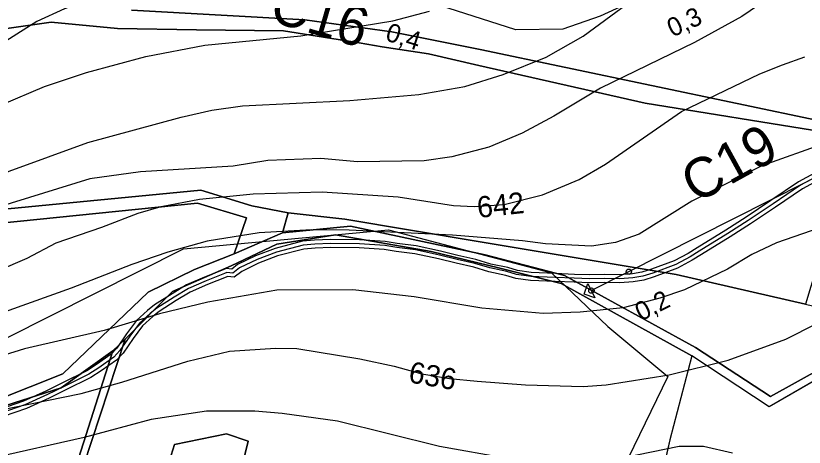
# Model space of a CAD drawing. Extents: x -709418 to -703832, y -1161719 to -1157826.
# Drawn here: x -707625.6 to -707328.3, y -1160852.4 to -1160689.7 of the extents above; entities that cross this region are included whole.
import ezdxf

# ---------------------------------------------------------------- set-up
doc = ezdxf.new("R2010")
doc.units = 0
for name, color, linetype in [('102_obvod PÚ', 7, 'Continuous'), ('120_vrstevnice hlavní', 7, 'Continuous'), ('121_vrstevnice hlavní_popis', 7, 'Continuous'), ('122_vrstevnice základní', 7, 'Continuous'), ('206_TTP_KN', 7, 'Continuous'), ('210_ostatní plocha_KN', 7, 'Continuous'), ('301_polní cesta_stav', 7, 'Continuous'), ('302_polní cesta_stav_popis', 7, 'Continuous'), ('311_polní cesta_staničení', 7, 'Continuous'), ('514 odvodnění - LPIS', 7, 'Continuous'), ('717_elektronická komunikace O2', 7, 'Continuous'), ('735_OP sítí TI', 7, 'Continuous'), ('Trasa-Hlavni  staniceni', 7, 'Continuous')]:
    doc.layers.add(name, color=color, linetype=linetype)

# ---------------------------------------------------------------- blocks, each defined once
blk = doc.blocks.new('_kolecko-HB')
blk.add_circle((0, 0), 0.5)

msp = doc.modelspace()

# ---------------------------------------------------------------- linework, layer by layer
at = {"layer": '102_obvod PÚ'}
msp.add_lwpolyline([(-706967.13, -1160843.73), (-707054.56, -1160846.24), (-707070.52, -1160774.23), (-707110.93, -1160765.08), (-707199.13, -1160753.56), (-707234.31, -1160747.78), (-707240.69, -1160749.2), (-707252.18, -1160747.56), (-707262.52, -1160748.35), (-707303.06, -1160736.64), (-707308.84, -1160735.57), (-707327.8, -1160798.49), (-707303.36, -1160804.27), (-707293.87, -1160794.5), (-707283.47, -1160778.71), (-707278.83, -1160781.85), (-707299.31, -1160809.97), (-707301.02, -1160813.75), (-707341.56, -1160837.15), (-707370.67, -1160817.96), (-707379.03, -1160849.56), (-707386.91, -1160884.92)], dxfattribs=at)
at = {"layer": '120_vrstevnice hlavní'}
for points in [[(-707323.32, -1160523.99), (-707329.11, -1160546.56), (-707335.47, -1160565.36), (-707339.67, -1160572.01), (-707352.83, -1160587.78), (-707360.21, -1160594.72), (-707383.64, -1160613.96), (-707393.91, -1160621.34), (-707443.23, -1160646.07), (-707457.12, -1160651.71), (-707495.31, -1160663.57), (-707536.97, -1160674.57), (-707570.81, -1160678.18), (-707596.85, -1160683.39), (-707607.26, -1160687.15), (-707617.68, -1160691.92), (-707634.17, -1160702.34), (-707649.79, -1160715.21), (-707664.83, -1160729.82), (-707681.03, -1160749.64), (-707695.49, -1160769.74), (-707698.68, -1160773.36), (-707711.26, -1160784.64), (-707719.65, -1160791.01)], [(-707320.29, -1160737.78), (-707344.3, -1160746.31), (-707370.77, -1160759.62), (-707390.58, -1160772.06), (-707399.55, -1160775.24), (-707408.52, -1160776.54), (-707425.88, -1160775.67), (-707434.56, -1160774.52), (-707460.88, -1160772.49), (-707499.94, -1160770.61), (-707514.11, -1160770.47), (-707533.78, -1160771.62), (-707553.45, -1160774.66), (-707568.21, -1160778.85), (-707581.8, -1160783.48), (-707604.66, -1160792.45), (-707651.81, -1160809.23), (-707669.03, -1160816.9), (-707684.65, -1160825.72), (-707727.9, -1160856.24)]]:
    msp.add_lwpolyline(points, dxfattribs=at)
at = {"layer": '122_vrstevnice základní'}
for points in [[(-707665.7, -1160771.19), (-707661.07, -1160766.71), (-707646.75, -1160757.01), (-707628.09, -1160748.33), (-707598.44, -1160737.49), (-707563.29, -1160727.94), (-707551.72, -1160725.34), (-707540.15, -1160723.75), (-707499.65, -1160721.72), (-707473.61, -1160719.41), (-707456.25, -1160716.37), (-707441.79, -1160711.88), (-707425.59, -1160705.38), (-707411.7, -1160697.42), (-707395.07, -1160685.27), (-707371.64, -1160669.36), (-707357.32, -1160661.11), (-707334.32, -1160645.35), (-707325.21, -1160637.1)], [(-707315.37, -1160665.16), (-707351.82, -1160690.04), (-707369.76, -1160699.88), (-707405.19, -1160717.09), (-707422.7, -1160727.65), (-707434.7, -1160734.02), (-707447.29, -1160739.22), (-707461.17, -1160742.98), (-707471.59, -1160744.43), (-707496.75, -1160744.86), (-707510.64, -1160743.56), (-707530.6, -1160744.29), (-707543.62, -1160746.46), (-707578.62, -1160748.62), (-707597.72, -1160751.23), (-707632.72, -1160762.08), (-707642.12, -1160765.84), (-707654.13, -1160772.49), (-707684.79, -1160794.91), (-707708.51, -1160813.71), (-707744.39, -1160844.09), (-707763.04, -1160862.46)], [(-707783.87, -1160858.12), (-707760.01, -1160833.97), (-707750.46, -1160825.29), (-707736.86, -1160814.15), (-707718.35, -1160800.7), (-707700.56, -1160786.38), (-707680.16, -1160764.1), (-707657.45, -1160743.85), (-707649.64, -1160736.19), (-707636.77, -1160726.49), (-707630.69, -1160723.17), (-707614.78, -1160716.37), (-707598.87, -1160711.16), (-707576.6, -1160705.09), (-707554.32, -1160700.89), (-707518.16, -1160697.28), (-707483.45, -1160691.64), (-707469.56, -1160688.02)], [(-707460.59, -1160761.21), (-707452.78, -1160761.64), (-707441.5, -1160760.92), (-707427.04, -1160757.3), (-707413.15, -1160751.52), (-707403.31, -1160745.73), (-707374.67, -1160725.77), (-707345.02, -1160711.59), (-707336.49, -1160708.27), (-707328.1, -1160705.23)], [(-707739.03, -1160852.77), (-707717.05, -1160833.39), (-707704.03, -1160823.55), (-707692.89, -1160816.17), (-707670.18, -1160803.16), (-707652.1, -1160794.33), (-707621.29, -1160781.17), (-707610.3, -1160775.38), (-707593.09, -1160769.45), (-707579.49, -1160764.1), (-707570.81, -1160761.64), (-707556.35, -1160758.89), (-707536.1, -1160756.87), (-707510.06, -1160756.15), (-707481.42, -1160758.03), (-707460.59, -1160761.21)], [(-707315.95, -1160767.43), (-707338.8, -1160775.38), (-707348.06, -1160779.72), (-707357.32, -1160785.22), (-707373.52, -1160793.03), (-707382.77, -1160796.21), (-707396.66, -1160799.83), (-707412.86, -1160801.42), (-707426.75, -1160802), (-707449.89, -1160799.97), (-707475.35, -1160795.63), (-707498.49, -1160793.03), (-707527.13, -1160793.18), (-707553.17, -1160797.66), (-707571.39, -1160802.14), (-707592.22, -1160808.36), (-707622.31, -1160815.31), (-707654.71, -1160825.29), (-707684.79, -1160838.3), (-707691.73, -1160842.5), (-707707.79, -1160853.93)], [(-707675.82, -1160852.77), (-707667.29, -1160848.28), (-707645.45, -1160841.2), (-707600.9, -1160832.08), (-707585.57, -1160827.89), (-707560.69, -1160819.93), (-707545.07, -1160816.17), (-707527.71, -1160815.02), (-707519.61, -1160815.16), (-707495.89, -1160819.07), (-707482.87, -1160821.81), (-707472.45, -1160824.71), (-707462.04, -1160826.44), (-707451.62, -1160827.46), (-707433.4, -1160828.9), (-707411.7, -1160829.48), (-707403.02, -1160828.9), (-707379.3, -1160825.14), (-707357.03, -1160819.5), (-707335.33, -1160811.69), (-707311.61, -1160799.68)], [(-707440.34, -1160856.67), (-707465.8, -1160852.05), (-707504.28, -1160842.5), (-707525.1, -1160839.61), (-707535.52, -1160838.74), (-707553.74, -1160838.74), (-707574.57, -1160841.92), (-707599.74, -1160848.72), (-707634.46, -1160856.53)], [(-707355.44, -1160854.65), (-707366.28, -1160852.05), (-707375.54, -1160852.05), (-707396.37, -1160856.39)]]:
    msp.add_lwpolyline(points, dxfattribs=at)
at = {"layer": '206_TTP_KN'}
for p, q in [((-707516.62, -1160691.25), (-707581.99, -1160687.61)), ((-707633.02, -1160695.06), (-707612.25, -1160692.14)), ((-707612.25, -1160692.14), (-707587.27, -1160694.56)), ((-707483.8, -1160695.81), (-707516.62, -1160691.25)), ((-707587.27, -1160694.56), (-707557.41, -1160695.06)), ((-707557.41, -1160695.06), (-707524.59, -1160695.42)), ((-707524.59, -1160695.42), (-707496.18, -1160699.92)), ((-707450.47, -1160702.52), (-707483.8, -1160695.81)), ((-707496.18, -1160699.92), (-707487.41, -1160701.42)), ((-707487.41, -1160701.42), (-707470.03, -1160704.09)), ((-707470.03, -1160704.09), (-707450.98, -1160708.55)), ((-707307.9, -1160732.39), (-707450.47, -1160702.52)), ((-707450.98, -1160708.55), (-707388.32, -1160722.75)), ((-707388.32, -1160722.75), (-707308.84, -1160735.57)), ((-707555.84, -1160755.54), (-707640.18, -1160763.62)), ((-707536.54, -1160761.36), (-707555.84, -1160755.54)), ((-707641.71, -1160768.95), (-707557.05, -1160760.38)), ((-707557.05, -1160760.38), (-707538.64, -1160765.87)), ((-707522.91, -1160764), (-707536.54, -1160761.36)), ((-707501.59, -1160766.37), (-707522.91, -1160764)), ((-707538.64, -1160765.87), (-707543.25, -1160779.52)), ((-707451.21, -1160774.79), (-707501.59, -1160766.37)), ((-707527.12, -1160775.81), (-707505, -1160772.35)), ((-707505, -1160772.35), (-707469.03, -1160778.59)), ((-707544.32, -1160784.01), (-707527.12, -1160775.81)), ((-707376.64, -1160787.21), (-707451.21, -1160774.79)), ((-707543.25, -1160779.52), (-707558.2, -1160785.33)), ((-707469.03, -1160778.59), (-707443.09, -1160784.83)), ((-707558.2, -1160785.33), (-707575.68, -1160793.9)), ((-707566.54, -1160793.65), (-707544.32, -1160784.01)), ((-707443.09, -1160784.83), (-707420.01, -1160790.61)), ((-707327.8, -1160798.49), (-707376.64, -1160787.21)), ((-707420.01, -1160790.61), (-707370.67, -1160817.96)), ((-707575.68, -1160793.9), (-707607.84, -1160824.67)), ((-707584.28, -1160811.67), (-707566.54, -1160793.65)), ((-707612.43, -1160896.44), (-707584.28, -1160811.67)), ((-707608.43, -1160830.04), (-707588.95, -1160816.09)), ((-707588.95, -1160816.09), (-707603.08, -1160860.26)), ((-707370.67, -1160817.96), (-707379.03, -1160849.56)), ((-707607.84, -1160824.67), (-707633.18, -1160834.73)), ((-707634.91, -1160838.43), (-707608.43, -1160830.04)), ((-707546.19, -1160847.38), (-707565.78, -1160851.38)), ((-707537.95, -1160850.13), (-707546.19, -1160847.38)), ((-707544.12, -1160874.64), (-707537.95, -1160850.13)), ((-707379.03, -1160849.56), (-707386.91, -1160884.92)), ((-707565.78, -1160851.38), (-707588.84, -1160924.25))]:
    msp.add_line(p, q, dxfattribs=at)
at = {"layer": '210_ostatní plocha_KN'}
for p, q in [((-707581.99, -1160687.61), (-707516.62, -1160691.25)), ((-707612.25, -1160692.14), (-707633.02, -1160695.06)), ((-707587.27, -1160694.56), (-707612.25, -1160692.14)), ((-707516.62, -1160691.25), (-707483.8, -1160695.81)), ((-707557.41, -1160695.06), (-707587.27, -1160694.56)), ((-707524.59, -1160695.42), (-707557.41, -1160695.06)), ((-707496.18, -1160699.92), (-707524.59, -1160695.42)), ((-707483.8, -1160695.81), (-707450.47, -1160702.52)), ((-707487.41, -1160701.42), (-707496.18, -1160699.92)), ((-707470.03, -1160704.09), (-707487.41, -1160701.42)), ((-707450.98, -1160708.55), (-707470.03, -1160704.09)), ((-707450.47, -1160702.52), (-707307.9, -1160732.39)), ((-707388.32, -1160722.75), (-707450.98, -1160708.55)), ((-707308.84, -1160735.57), (-707388.32, -1160722.75)), ((-707640.18, -1160763.62), (-707555.84, -1160755.54)), ((-707555.84, -1160755.54), (-707536.54, -1160761.36)), ((-707557.05, -1160760.38), (-707641.71, -1160768.95)), ((-707538.64, -1160765.87), (-707557.05, -1160760.38)), ((-707536.54, -1160761.36), (-707522.91, -1160764)), ((-707522.91, -1160764), (-707525.05, -1160771.56)), ((-707525.05, -1160771.56), (-707522.91, -1160764)), ((-707522.91, -1160764), (-707501.59, -1160766.37)), ((-707543.25, -1160779.52), (-707538.64, -1160765.87)), ((-707501.59, -1160766.37), (-707451.21, -1160774.79)), ((-707525.05, -1160771.56), (-707499.38, -1160769.01)), ((-707499.38, -1160769.01), (-707525.05, -1160771.56)), ((-707499.38, -1160769.01), (-707448.64, -1160779.86)), ((-707448.64, -1160779.86), (-707499.38, -1160769.01)), ((-707543.25, -1160779.52), (-707525.05, -1160771.56)), ((-707525.05, -1160771.56), (-707543.25, -1160779.52)), ((-707505, -1160772.35), (-707527.12, -1160775.81)), ((-707469.03, -1160778.59), (-707505, -1160772.35)), ((-707527.12, -1160775.81), (-707544.32, -1160784.01)), ((-707451.21, -1160774.79), (-707376.64, -1160787.21)), ((-707558.2, -1160785.33), (-707543.25, -1160779.52)), ((-707443.09, -1160784.83), (-707469.03, -1160778.59)), ((-707448.64, -1160779.86), (-707418.67, -1160787.71)), ((-707418.67, -1160787.71), (-707448.64, -1160779.86)), ((-707575.68, -1160793.9), (-707558.2, -1160785.33)), ((-707544.32, -1160784.01), (-707566.54, -1160793.65)), ((-707420.01, -1160790.61), (-707443.09, -1160784.83)), ((-707418.67, -1160787.71), (-707369.29, -1160814.82)), ((-707369.29, -1160814.82), (-707418.67, -1160787.71)), ((-707376.64, -1160787.21), (-707327.8, -1160798.49)), ((-707370.67, -1160817.96), (-707420.01, -1160790.61)), ((-707607.84, -1160824.67), (-707575.68, -1160793.9)), ((-707566.54, -1160793.65), (-707584.28, -1160811.67)), ((-707584.28, -1160811.67), (-707612.43, -1160896.44)), ((-707588.95, -1160816.09), (-707584.28, -1160811.67)), ((-707584.28, -1160811.67), (-707588.95, -1160816.09)), ((-707341.03, -1160833.31), (-707299.31, -1160809.97)), ((-707299.31, -1160809.97), (-707341.03, -1160833.31)), ((-707369.29, -1160814.82), (-707341.03, -1160833.31)), ((-707341.03, -1160833.31), (-707369.29, -1160814.82)), ((-707301.02, -1160813.75), (-707341.56, -1160837.15)), ((-707588.95, -1160816.09), (-707608.43, -1160830.04)), ((-707603.08, -1160860.26), (-707588.95, -1160816.09)), ((-707341.56, -1160837.15), (-707370.67, -1160817.96)), ((-707633.18, -1160834.73), (-707607.84, -1160824.67)), ((-707608.43, -1160830.04), (-707634.91, -1160838.43)), ((-707565.78, -1160851.38), (-707546.19, -1160847.38)), ((-707546.19, -1160847.38), (-707537.95, -1160850.13)), ((-707537.95, -1160850.13), (-707544.12, -1160874.64)), ((-707588.84, -1160924.25), (-707565.78, -1160851.38))]:
    msp.add_line(p, q, dxfattribs=at)
at = {"layer": '301_polní cesta_stav'}
for points in [[(-707085.42, -1160709.51), (-707119.88, -1160705.05), (-707158.87, -1160698.37), (-707214.33, -1160692), (-707260.88, -1160686.66), (-707299.36, -1160677.92), (-707332.88, -1160673.44), (-707359.79, -1160673.86), (-707378.15, -1160677.28), (-707405.26, -1160689.87), (-707419.36, -1160694.78), (-707437.11, -1160695.04), (-707506.53, -1160672.74), (-707574.71, -1160666.55), (-707597.64, -1160662.21), (-707620.57, -1160644.86), (-707625.53, -1160629.38), (-707610.04, -1160578.58)], [(-707218.69, -1160691.11), (-707262.35, -1160718.51), (-707328.14, -1160752.67), (-707408.59, -1160793.36)]]:
    msp.add_lwpolyline(points, dxfattribs=at)
at = {"layer": '311_polní cesta_staničení'}
msp.add_lwpolyline([(-707407.24, -1160796.04), (-707411.27, -1160794.71), (-707409.93, -1160790.68), (-707407.24, -1160796.04)], dxfattribs=at)
at = {"layer": '514 odvodnění - LPIS'}
msp.add_lwpolyline([(-707426.72, -1160922.44), (-707441.87, -1160997.91), (-707476.65, -1160997.1), (-707492.95, -1160963.95), (-707513.5, -1160966.37), (-707570.68, -1160996.42), (-707577.66, -1160964.63), (-707595.13, -1160969.2), (-707612.03, -1161048.56), (-707698.98, -1160915.4), (-707745.87, -1160869.91), (-707562.29, -1160777.61), (-707485.01, -1160770.42), (-707423.61, -1160786.68), (-707402.42, -1160806.85), (-707379.79, -1160825.66)], close=True, dxfattribs=at)
at = {"layer": '717_elektronická komunikace O2'}
msp.add_lwpolyline([(-707319.45, -1160748.05), (-707329.73, -1160753.65), (-707340.05, -1160760.61), (-707349.45, -1160766.88), (-707357.08, -1160771.78), (-707367.91, -1160778.46), (-707371.36, -1160780.6), (-707376.78, -1160783.49), (-707385.42, -1160786.73), (-707389.21, -1160787.9), (-707392.95, -1160788.57), (-707397.89, -1160788.88), (-707403.62, -1160788.73), (-707409.33, -1160788.94), (-707415.04, -1160788.71), (-707422.2, -1160788.43), (-707431.45, -1160788.01), (-707436.79, -1160787.29), (-707440.47, -1160786.14), (-707446.84, -1160784.81), (-707452.57, -1160783.11), (-707459.23, -1160781.58), (-707465.86, -1160779.93), (-707474.95, -1160777.94), (-707481.98, -1160777.07), (-707486.51, -1160776.32), (-707496.05, -1160775.76), (-707506.88, -1160775.57), (-707512.84, -1160775.81), (-707517.23, -1160776.24), (-707527.35, -1160778.84), (-707534.62, -1160781.59), (-707541.2, -1160784.8), (-707543.72, -1160786.75), (-707545.98, -1160786.54), (-707546.86, -1160786.94), (-707553.84, -1160789.7), (-707560.47, -1160792.55), (-707565.85, -1160795.85), (-707572.44, -1160799.98), (-707574.9, -1160801.93), (-707578.91, -1160805.6), (-707582.58, -1160810.48), (-707586.32, -1160815.96), (-707588.61, -1160818.48), (-707594.28, -1160822.39), (-707598.01, -1160824.84), (-707607.59, -1160829.58), (-707613.64, -1160832.55), (-707622.11, -1160836.38), (-707630.82, -1160839.42)], dxfattribs=at)
at = {"layer": '735_OP sítí TI'}
for points in [[(-707320.12, -1160746.7), (-707330.51, -1160752.37), (-707340.89, -1160759.36), (-707350.27, -1160765.62), (-707357.88, -1160770.51), (-707368.7, -1160777.18), (-707372.11, -1160779.3), (-707377.4, -1160782.12), (-707385.9, -1160785.31), (-707389.56, -1160786.44), (-707393.13, -1160787.08), (-707397.92, -1160787.38), (-707403.63, -1160787.23), (-707409.33, -1160787.44), (-707414.98, -1160787.21), (-707422.14, -1160786.93), (-707431.32, -1160786.51), (-707436.46, -1160785.82), (-707440.09, -1160784.69), (-707446.47, -1160783.35), (-707452.19, -1160781.66), (-707458.88, -1160780.12), (-707465.52, -1160778.47), (-707474.7, -1160776.46), (-707481.77, -1160775.59), (-707486.34, -1160774.83), (-707495.99, -1160774.26), (-707506.9, -1160774.07), (-707512.94, -1160774.31), (-707517.49, -1160774.76), (-707527.8, -1160777.41), (-707535.22, -1160780.21), (-707542, -1160783.52), (-707544.17, -1160785.2), (-707546.24, -1160785.01), (-707547.45, -1160785.56), (-707554.41, -1160788.31), (-707561.16, -1160791.21), (-707566.64, -1160794.58), (-707573.31, -1160798.75), (-707575.87, -1160800.79), (-707580.03, -1160804.59), (-707583.8, -1160809.61), (-707587.5, -1160815.03), (-707589.6, -1160817.34), (-707595.12, -1160821.15), (-707598.76, -1160823.54), (-707608.25, -1160828.23), (-707614.28, -1160831.19), (-707622.67, -1160834.99), (-707631.36, -1160838.02)], [(-707318.78, -1160749.4), (-707328.95, -1160754.93), (-707339.21, -1160761.86), (-707348.63, -1160768.14), (-707356.28, -1160773.05), (-707367.12, -1160779.74), (-707370.61, -1160781.9), (-707376.16, -1160784.86), (-707384.94, -1160788.15), (-707388.86, -1160789.36), (-707392.77, -1160790.06), (-707397.86, -1160790.38), (-707403.61, -1160790.23), (-707409.33, -1160790.44), (-707415.1, -1160790.21), (-707422.26, -1160789.93), (-707431.58, -1160789.51), (-707437.12, -1160788.76), (-707440.85, -1160787.59), (-707447.21, -1160786.27), (-707452.95, -1160784.56), (-707459.58, -1160783.04), (-707466.2, -1160781.39), (-707475.2, -1160779.42), (-707482.19, -1160778.55), (-707486.68, -1160777.81), (-707496.11, -1160777.26), (-707506.86, -1160777.07), (-707512.74, -1160777.31), (-707516.97, -1160777.72), (-707526.9, -1160780.27), (-707534.02, -1160782.97), (-707540.4, -1160786.08), (-707543.27, -1160788.3), (-707545.72, -1160788.07), (-707546.27, -1160788.32), (-707553.27, -1160791.09), (-707559.78, -1160793.89), (-707565.06, -1160797.12), (-707571.57, -1160801.21), (-707573.93, -1160803.07), (-707577.79, -1160806.61), (-707581.36, -1160811.35), (-707585.14, -1160816.89), (-707587.62, -1160819.62), (-707593.44, -1160823.63), (-707597.26, -1160826.14), (-707606.93, -1160830.93), (-707613, -1160833.91), (-707621.55, -1160837.77), (-707630.28, -1160840.82)]]:
    msp.add_lwpolyline(points, dxfattribs=at)

# ---------------------------------------------------------------- block references
at = {"layer": 'Trasa-Hlavni  staniceni', "xscale": 1.9999999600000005, "yscale": 1.9999999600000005, "rotation": -153.1705533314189}
for p in [(-707394.46, -1160786.22), (-707408.59, -1160793.36)]:
    msp.add_blockref('_kolecko-HB', p, dxfattribs=at)

# ---------------------------------------------------------------- texts
at = {"layer": '121_vrstevnice hlavní_popis'}
for s, rotation, p in [('642', 6.1883, (-707451.26, -1160765.98)), ('636', 350.0844, (-707477.86, -1160827.84))]:
    msp.add_text(s, height=8, rotation=rotation, dxfattribs=at).set_placement(p)
at = {"layer": '302_polní cesta_stav_popis'}
for s, rotation, p in [('C16', 343.6448, (-707530.58, -1160691.6)), ('C19', 28.7526, (-707369.27, -1160760.71))]:
    msp.add_text(s, height=15, rotation=rotation, dxfattribs=at).set_placement(p)
at = {"layer": 'Trasa-Hlavni  staniceni'}
for s, height, rotation, p in [('0,3', 7, 24.9044, (-707378, -1160697.96)), ('0,4', 7, 342.1915, (-707486.65, -1160698.9)), ('0,2', 7, 26.8294, (-707389.88, -1160805)), ('0,2', 0.000000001, 26.8294, (-707400.47, -1160807.19))]:
    msp.add_text(s, height=height, rotation=rotation, dxfattribs=at).set_placement(p)

doc.saveas('drawing.dxf')
